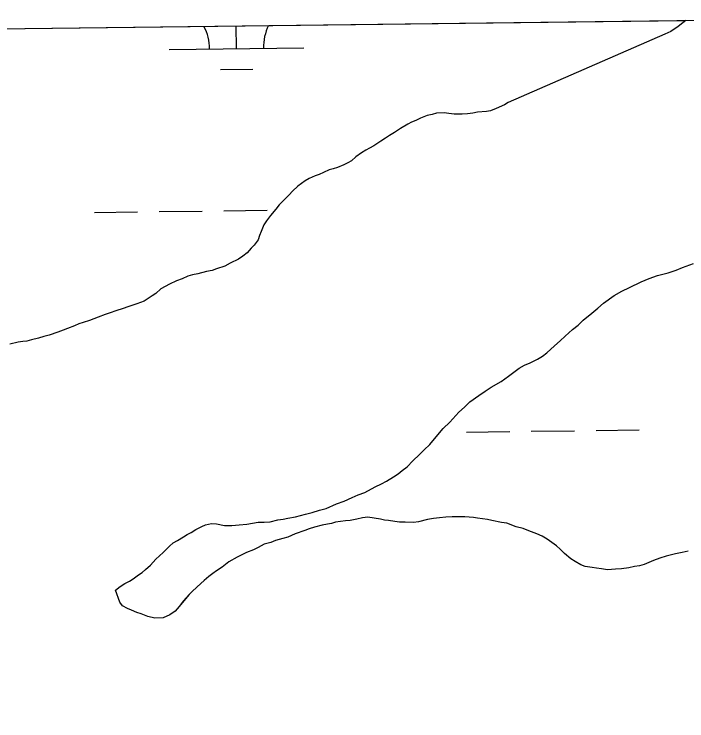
# Model space of a CAD drawing. Extents: x 3704301 to 3742427, y 506229 to 532009.
# Drawn here: x 3739139 to 3739638, y 529691 to 530215 of the extents above; entities that cross this region are included whole.
import ezdxf

# ---------------------------------------------------------------- set-up
doc = ezdxf.new("R2010")
doc.units = 0
for name, color, linetype in [('V-GRID-FRAM', 7, 'Continuous'), ('V-TOPO-SHOR', 7, 'Continuous'), ('V-WETL-SWMP', 7, 'Continuous')]:
    doc.layers.add(name, color=color, linetype=linetype)

msp = doc.modelspace()

# ---------------------------------------------------------------- linework, layer by layer
at = {"layer": 'V-GRID-FRAM'}
msp.add_lwpolyline([(3708355.73, 529827.79), (3740022.42, 530214.7), (3740252.5, 512033.28), (3708569.94, 511646.18), (3708355.73, 529827.79)], dxfattribs=at)
at = {"layer": 'V-TOPO-SHOR'}
for points in [[(3739637.35, 530210), (3739635.23, 530208.25), (3739631.71, 530205.52), (3739626.29, 530201.95), (3739621.95, 530199.76), (3739505.83, 530149.14), (3739503.13, 530147.5), (3739496.89, 530144.75), (3739492.54, 530143.09), (3739489.56, 530142.54), (3739483.03, 530141.96), (3739479.5, 530141.4), (3739475.7, 530140.83), (3739471.62, 530140.54), (3739465.64, 530140.51), (3739461.83, 530141.04), (3739458.29, 530141.56), (3739452.58, 530141.26), (3739449.33, 530140.43), (3739445.8, 530139.6), (3739440.64, 530137.67)], [(3739440.64, 530137.67), (3739437.39, 530136.02), (3739434.13, 530134.64), (3739431.42, 530133.27), (3739426, 530129.98), (3739421.39, 530126.97), (3739417.87, 530124.77), (3739414.89, 530122.85), (3739411.36, 530120.66), (3739406.21, 530117.1), (3739402.96, 530115.45), (3739400.25, 530113.81), (3739397, 530111.89), (3739392.93, 530108.88), (3739389.68, 530106.14), (3739386.97, 530104.5), (3739383.99, 530103.12), (3739379.1, 530101.2), (3739376.12, 530100.09), (3739373.13, 530099.26), (3739368.79, 530097.34), (3739365.54, 530095.96), (3739362.55, 530094.86), (3739358.21, 530092.93), (3739355.23, 530091.29), (3739349.81, 530087.18), (3739345.75, 530083.63), (3739343.32, 530080.9), (3739338.72, 530076.25), (3739336.01, 530073.52), (3739333.58, 530070.24), (3739329.53, 530065.6), (3739326.56, 530061.51), (3739324.67, 530058.51), (3739322.52, 530053.6), (3739321.45, 530050.61), (3739320.38, 530047.61), (3739317.4, 530043.52), (3739315.24, 530041.33), (3739312.27, 530037.78), (3739309.02, 530035.32), (3739305.76, 530033.13), (3739299.53, 530030.1), (3739295.73, 530027.91), (3739289.49, 530025.97), (3739286.23, 530024.87), (3739282.16, 530024.03), (3739275.64, 530022.37), (3739271.84, 530021.54), (3739268.31, 530020.7), (3739263.97, 530018.51), (3739259.9, 530017.12), (3739254.74, 530014.65), (3739251.49, 530013.01), (3739248.24, 530011.09), (3739244.45, 530007.8), (3739241.74, 530005.89), (3739235.77, 530002.05), (3739230.35, 530000.12), (3739226.82, 529998.74), (3739223.83, 529997.91), (3739220.3, 529996.54), (3739214.87, 529994.88), (3739210.8, 529993.5), (3739207, 529992.12), (3739201.85, 529990.19), (3739198.59, 529989.08), (3739195.33, 529987.71), (3739190.72, 529986.32), (3739187.46, 529985.22), (3739184.21, 529983.84), (3739179.05, 529981.92), (3739175.79, 529980.54), (3739172, 529979.16), (3739165.48, 529976.95), (3739161.41, 529975.85), (3739157.61, 529974.74), (3739152.45, 529973.35), (3739148.92, 529972.52), (3739145.93, 529972.23), (3739142.4, 529971.67), (3739136.42, 529970.28)], [(3739214.56, 529787.96), (3739218.08, 529790.7), (3739221.61, 529792.89), (3739225.13, 529794.54), (3739227.84, 529796.46), (3739231.64, 529799.2), (3739234.34, 529801.11), (3739236.78, 529803.3), (3739240.57, 529806.58), (3739244.63, 529810.95), (3739247.33, 529813.42), (3739250.04, 529815.88), (3739254.64, 529820.52), (3739257.35, 529822.98), (3739260.6, 529824.63), (3739264.94, 529827.37), (3739267.65, 529829.29), (3739270.63, 529830.66), (3739274.15, 529832.85), (3739278.76, 529835.05), (3739281.48, 529836.42), (3739285.82, 529837.26), (3739289.63, 529837.01), (3739295.34, 529835.95), (3739300.78, 529835.98), (3739306.22, 529836.28), (3739311.93, 529836.85), (3739320.35, 529838.25), (3739324.97, 529838.28), (3739329.32, 529838.57), (3739335.02, 529839.96), (3739338.83, 529840.52), (3739342.36, 529841.35), (3739348.06, 529842.2), (3739355.39, 529844.14), (3739360.55, 529845.52), (3739365.98, 529847.18), (3739370.87, 529848.57), (3739378.46, 529851.87), (3739384.16, 529853.8), (3739390.13, 529856.55), (3739394.47, 529858.47), (3739399.36, 529860.4), (3739407.22, 529864.52), (3739411.83, 529866.72), (3739415.63, 529868.64), (3739420.78, 529871.93), (3739424.3, 529874.12), (3739427.28, 529876.58), (3739430.8, 529879.32), (3739435.13, 529883.69), (3739440, 529888.34), (3739443.52, 529891.89), (3739447.57, 529895.99), (3739453.52, 529903.09), (3739457.57, 529907.73), (3739462.44, 529912.38), (3739469.21, 529919.75), (3739473.26, 529923.58), (3739477.32, 529927.41), (3739484.1, 529932.06), (3739488.7, 529935.35), (3739493.04, 529938.36), (3739500.63, 529942.48), (3739506.05, 529946.58), (3739513.91, 529952.33), (3739517.97, 529954.53), (3739522.04, 529956.45), (3739527.46, 529959.2), (3739531.26, 529961.39), (3739534.51, 529963.86), (3739540.19, 529969.05), (3739544.25, 529972.61), (3739548.04, 529976.16), (3739553.46, 529981.08), (3739557.52, 529984.36), (3739561.31, 529987.92), (3739567.81, 529993.12), (3739572.14, 529996.94), (3739576.47, 530000.5), (3739584.32, 530006.25), (3739590.02, 530009.54), (3739595.71, 530012.29), (3739604.39, 530016.41), (3739610.36, 530018.89), (3739616.33, 530021.09), (3739624.48, 530023.04), (3739630.18, 530024.97), (3739635.06, 530026.9), (3739643.21, 530029.93)], [(3739579.37, 529803.12), (3739575.01, 529803.64), (3739571.2, 529804.17), (3739567.94, 529804.7), (3739562.77, 529805.48), (3739559.5, 529806.83), (3739555.41, 529809.26), (3739552.14, 529811.14), (3739547.49, 529815.2), (3739544.21, 529818.44), (3739541.48, 529820.88), (3739538.21, 529823.31), (3739534.66, 529825.74), (3739530.84, 529827.89), (3739527.03, 529829.78), (3739521.04, 529831.92), (3739516.95, 529833.53), (3739511.78, 529834.87), (3739504.69, 529837.55), (3739500.88, 529838.07), (3739493.54, 529839.67), (3739490.54, 529840.2), (3739482.92, 529841.24), (3739479.93, 529841.77), (3739473.67, 529842.29), (3739468.78, 529842.26), (3739464.16, 529842.24), (3739459.54, 529841.94), (3739454.92, 529841.65), (3739450.3, 529841.08), (3739445.95, 529840.24), (3739439.16, 529838.58), (3739435.63, 529838.02), (3739429.38, 529838.26), (3739425.3, 529838.24), (3739421.76, 529838.76), (3739417.14, 529839.56), (3739414.14, 529839.81), (3739411.15, 529840.61), (3739406.52, 529841.41), (3739401.62, 529841.92), (3739397.82, 529841.63), (3739393.47, 529840.52), (3739388.58, 529839.68), (3739385.05, 529839.39), (3739377.72, 529838.27), (3739374.73, 529837.44), (3739371.74, 529836.88), (3739367.94, 529836.04), (3739362.24, 529834.66), (3739358.16, 529833.28), (3739354.91, 529832.17), (3739347.85, 529829.69), (3739342.43, 529827.21), (3739338.62, 529826.11), (3739333.19, 529824.72), (3739329.67, 529823.34), (3739324.78, 529821.96), (3739320.44, 529819.49), (3739316.92, 529817.84), (3739311.76, 529815.91), (3739307.42, 529813.72), (3739304.71, 529812.34), (3739298.74, 529809.05), (3739293.6, 529804.95), (3739289.53, 529802.21), (3739286.82, 529800.29), (3739283.85, 529798.1), (3739280.32, 529795.09), (3739277.89, 529792.9), (3739274.91, 529790.17), (3739271.4, 529786.89), (3739269.23, 529784.7), (3739265.18, 529780.06), (3739261.93, 529775.96), (3739258.96, 529772.42), (3739254.89, 529769.68), (3739250.01, 529767.48), (3739243.76, 529767.17), (3739238.59, 529768.51), (3739233.69, 529770.39), (3739230.42, 529771.46), (3739226.6, 529773.07), (3739223.6, 529774.42), (3739219.79, 529776.3), (3739217.87, 529779.01), (3739214.56, 529787.96)], [(3739639.11, 529816.75), (3739634.77, 529815.91), (3739629.88, 529814.8), (3739622.82, 529813.13), (3739618.2, 529811.75), (3739613.59, 529809.82), (3739606.53, 529807.07), (3739603, 529805.96), (3739599.47, 529805.4), (3739595.13, 529804.56), (3739589.7, 529803.72), (3739585.35, 529803.43), (3739579.37, 529803.12)]]:
    msp.add_lwpolyline(points, dxfattribs=at)
at = {"layer": 'V-WETL-SWMP'}
for p, q in [((3738921.31, 530201.25), (3739637.35, 530210)), ((3739635.23, 530208.25), (3739631.71, 530205.51)), ((3739637.35, 530210), (3739635.23, 530208.25)), ((3739304.36, 530189.23), (3739304.16, 530205.93)), ((3739626.29, 530201.95), (3739621.95, 530199.76)), ((3739631.71, 530205.51), (3739626.29, 530201.95)), ((3739621.95, 530199.76), (3739505.84, 530149.14)), ((3739254.37, 530188.61), (3739354.36, 530189.84)), ((3739292.55, 530173.65), (3739316.55, 530173.94)), ((3739496.89, 530144.75), (3739492.54, 530143.09)), ((3739503.13, 530147.5), (3739496.89, 530144.75)), ((3739505.84, 530149.14), (3739503.13, 530147.5)), ((3739445.8, 530139.6), (3739440.64, 530137.67)), ((3739449.33, 530140.43), (3739445.8, 530139.6)), ((3739452.59, 530141.26), (3739449.33, 530140.43)), ((3739458.29, 530141.56), (3739452.59, 530141.26)), ((3739461.83, 530141.04), (3739458.29, 530141.56)), ((3739465.64, 530140.51), (3739461.83, 530141.04)), ((3739471.62, 530140.54), (3739465.64, 530140.51)), ((3739475.7, 530140.83), (3739471.62, 530140.54)), ((3739479.5, 530141.4), (3739475.7, 530140.83)), ((3739483.03, 530141.96), (3739479.5, 530141.4)), ((3739489.56, 530142.54), (3739483.03, 530141.96)), ((3739492.54, 530143.09), (3739489.56, 530142.54)), ((3739434.13, 530134.64), (3739431.42, 530133.27)), ((3739437.39, 530136.02), (3739434.13, 530134.64)), ((3739440.64, 530137.67), (3739437.39, 530136.02)), ((3739426, 530129.98), (3739421.39, 530126.97)), ((3739431.42, 530133.27), (3739426, 530129.98)), ((3739417.87, 530124.77), (3739414.89, 530122.85)), ((3739421.39, 530126.97), (3739417.87, 530124.77)), ((3739411.36, 530120.66), (3739406.21, 530117.1)), ((3739414.89, 530122.85), (3739411.36, 530120.66)), ((3739400.25, 530113.81), (3739397, 530111.89)), ((3739402.96, 530115.45), (3739400.25, 530113.81)), ((3739406.21, 530117.1), (3739402.96, 530115.45)), ((3739392.93, 530108.88), (3739389.68, 530106.14)), ((3739397, 530111.89), (3739392.93, 530108.88)), ((3739383.99, 530103.12), (3739379.1, 530101.2)), ((3739386.97, 530104.5), (3739383.99, 530103.12)), ((3739389.68, 530106.14), (3739386.97, 530104.5)), ((3739368.79, 530097.34), (3739365.54, 530095.96)), ((3739373.13, 530099.26), (3739368.79, 530097.34)), ((3739376.12, 530100.09), (3739373.13, 530099.26)), ((3739379.1, 530101.2), (3739376.12, 530100.09)), ((3739358.21, 530092.93), (3739355.23, 530091.29)), ((3739362.55, 530094.86), (3739358.21, 530092.93)), ((3739365.54, 530095.96), (3739362.55, 530094.86)), ((3739349.81, 530087.18), (3739345.75, 530083.63)), ((3739355.23, 530091.29), (3739349.81, 530087.18)), ((3739345.75, 530083.63), (3739343.32, 530080.9)), ((3739338.72, 530076.25), (3739336.01, 530073.52)), ((3739343.32, 530080.9), (3739338.72, 530076.25)), ((3739336.01, 530073.52), (3739333.58, 530070.24)), ((3739198.99, 530067.86), (3739230.99, 530068.25)), ((3739246.99, 530068.44), (3739278.99, 530068.84)), ((3739294.99, 530069.03), (3739326.98, 530069.42)), ((3739329.53, 530065.6), (3739326.56, 530061.51)), ((3739333.58, 530070.24), (3739329.53, 530065.6)), ((3739326.56, 530061.51), (3739324.67, 530058.51)), ((3739324.67, 530058.51), (3739322.52, 530053.6)), ((3739321.45, 530050.61), (3739320.37, 530047.61)), ((3739322.52, 530053.6), (3739321.45, 530050.61)), ((3739320.37, 530047.61), (3739317.4, 530043.52)), ((3739315.24, 530041.33), (3739312.27, 530037.78)), ((3739317.4, 530043.52), (3739315.24, 530041.33)), ((3739309.02, 530035.32), (3739305.77, 530033.13)), ((3739312.27, 530037.78), (3739309.02, 530035.32)), ((3739299.53, 530030.1), (3739295.73, 530027.91)), ((3739305.77, 530033.13), (3739299.53, 530030.1)), ((3739635.06, 530026.9), (3739643.21, 530029.93)), ((3739282.16, 530024.03), (3739275.64, 530022.37)), ((3739286.23, 530024.87), (3739282.16, 530024.03)), ((3739289.49, 530025.97), (3739286.23, 530024.87)), ((3739295.73, 530027.91), (3739289.49, 530025.97)), ((3739624.48, 530023.04), (3739630.18, 530024.97)), ((3739630.18, 530024.97), (3739635.06, 530026.9)), ((3739263.97, 530018.51), (3739259.9, 530017.12)), ((3739268.31, 530020.7), (3739263.97, 530018.51)), ((3739271.84, 530021.54), (3739268.31, 530020.7)), ((3739275.64, 530022.37), (3739271.84, 530021.54)), ((3739604.39, 530016.41), (3739610.36, 530018.89)), ((3739610.36, 530018.89), (3739616.33, 530021.09)), ((3739616.33, 530021.09), (3739624.48, 530023.04)), ((3739254.74, 530014.65), (3739251.49, 530013)), ((3739259.9, 530017.12), (3739254.74, 530014.65)), ((3739595.71, 530012.29), (3739604.39, 530016.41)), ((3739248.23, 530011.08), (3739244.45, 530007.8)), ((3739251.49, 530013), (3739248.23, 530011.08)), ((3739584.32, 530006.25), (3739590.02, 530009.54)), ((3739590.02, 530009.54), (3739595.71, 530012.29)), ((3739241.74, 530005.89), (3739235.77, 530002.05)), ((3739244.45, 530007.8), (3739241.74, 530005.89)), ((3739576.47, 530000.5), (3739584.32, 530006.25)), ((3739223.83, 529997.91), (3739220.3, 529996.53)), ((3739226.82, 529998.74), (3739223.83, 529997.91)), ((3739230.35, 530000.12), (3739226.82, 529998.74)), ((3739235.77, 530002.05), (3739230.35, 530000.12)), ((3739572.14, 529996.95), (3739576.47, 530000.5)), ((3739210.8, 529993.49), (3739207, 529992.12)), ((3739214.87, 529994.88), (3739210.8, 529993.49)), ((3739220.3, 529996.53), (3739214.87, 529994.88)), ((3739561.31, 529987.92), (3739567.81, 529993.12)), ((3739567.81, 529993.12), (3739572.14, 529996.95)), ((3739195.33, 529987.71), (3739190.72, 529986.32)), ((3739198.59, 529989.08), (3739195.33, 529987.71)), ((3739201.85, 529990.19), (3739198.59, 529989.08)), ((3739207, 529992.12), (3739201.85, 529990.19)), ((3739557.52, 529984.36), (3739561.31, 529987.92)), ((3739179.05, 529981.92), (3739175.79, 529980.54)), ((3739184.21, 529983.84), (3739179.05, 529981.92)), ((3739187.46, 529985.22), (3739184.21, 529983.84)), ((3739190.72, 529986.32), (3739187.46, 529985.22)), ((3739553.46, 529981.08), (3739557.52, 529984.36)), ((3739165.48, 529976.95), (3739161.41, 529975.84)), ((3739172, 529979.16), (3739165.48, 529976.95)), ((3739175.79, 529980.54), (3739172, 529979.16)), ((3739548.04, 529976.16), (3739553.46, 529981.08)), ((3739142.4, 529971.67), (3739136.42, 529970.28)), ((3739145.93, 529972.23), (3739142.4, 529971.67)), ((3739148.92, 529972.52), (3739145.93, 529972.23)), ((3739152.45, 529973.35), (3739148.92, 529972.52)), ((3739157.61, 529974.74), (3739152.45, 529973.35)), ((3739161.41, 529975.84), (3739157.61, 529974.74)), ((3739540.19, 529969.05), (3739544.25, 529972.61)), ((3739544.25, 529972.61), (3739548.04, 529976.16)), ((3739534.51, 529963.86), (3739540.19, 529969.05)), ((3739527.46, 529959.2), (3739531.26, 529961.39)), ((3739531.26, 529961.39), (3739534.51, 529963.86)), ((3739517.97, 529954.53), (3739522.04, 529956.45)), ((3739522.04, 529956.45), (3739527.46, 529959.2)), ((3739506.05, 529946.58), (3739513.9, 529952.33)), ((3739513.9, 529952.33), (3739517.97, 529954.53)), ((3739500.63, 529942.48), (3739506.05, 529946.58)), ((3739493.04, 529938.36), (3739500.63, 529942.48)), ((3739484.1, 529932.06), (3739488.7, 529935.35)), ((3739488.7, 529935.35), (3739493.04, 529938.36)), ((3739477.32, 529927.41), (3739484.1, 529932.06)), ((3739473.27, 529923.58), (3739477.32, 529927.41)), ((3739462.45, 529912.38), (3739469.21, 529919.75)), ((3739469.21, 529919.75), (3739473.27, 529923.58)), ((3739457.58, 529907.73), (3739462.45, 529912.38)), ((3739453.52, 529903.09), (3739457.58, 529907.73)), ((3739474.91, 529905.04), (3739506.91, 529905.43)), ((3739522.91, 529905.63), (3739554.91, 529906.02)), ((3739570.9, 529906.22), (3739602.9, 529906.61)), ((3739447.57, 529895.99), (3739453.52, 529903.09)), ((3739443.52, 529891.89), (3739447.57, 529895.99)), ((3739435.13, 529883.69), (3739440, 529888.34)), ((3739440, 529888.34), (3739443.52, 529891.89)), ((3739430.8, 529879.32), (3739435.13, 529883.69)), ((3739427.28, 529876.58), (3739430.8, 529879.32)), ((3739415.63, 529868.64), (3739420.78, 529871.93)), ((3739420.78, 529871.93), (3739424.3, 529874.12)), ((3739424.3, 529874.12), (3739427.28, 529876.58)), ((3739407.22, 529864.52), (3739411.83, 529866.72)), ((3739411.83, 529866.72), (3739415.63, 529868.64)), ((3739399.36, 529860.4), (3739407.22, 529864.52)), ((3739384.16, 529853.8), (3739390.13, 529856.55)), ((3739390.13, 529856.55), (3739394.47, 529858.47)), ((3739394.47, 529858.47), (3739399.36, 529860.4)), ((3739370.87, 529848.57), (3739378.46, 529851.87)), ((3739378.46, 529851.87), (3739384.16, 529853.8)), ((3739360.55, 529845.52), (3739365.98, 529847.18)), ((3739365.98, 529847.18), (3739370.87, 529848.57)), ((3739335.02, 529839.96), (3739338.83, 529840.52)), ((3739338.83, 529840.52), (3739342.35, 529841.35)), ((3739342.35, 529841.35), (3739348.06, 529842.2)), ((3739348.06, 529842.2), (3739355.39, 529844.14)), ((3739355.39, 529844.14), (3739360.55, 529845.52)), ((3739393.48, 529840.52), (3739388.58, 529839.68)), ((3739397.82, 529841.63), (3739393.48, 529840.52)), ((3739401.62, 529841.92), (3739397.82, 529841.63)), ((3739406.52, 529841.4), (3739401.62, 529841.92)), ((3739411.15, 529840.61), (3739406.52, 529841.4)), ((3739414.14, 529839.81), (3739411.15, 529840.61)), ((3739450.3, 529841.08), (3739445.95, 529840.24)), ((3739454.92, 529841.65), (3739450.3, 529841.08)), ((3739459.54, 529841.94), (3739454.92, 529841.65)), ((3739464.16, 529842.24), (3739459.54, 529841.94)), ((3739468.78, 529842.26), (3739464.16, 529842.24)), ((3739473.67, 529842.29), (3739468.78, 529842.26)), ((3739479.93, 529841.77), (3739473.67, 529842.29)), ((3739482.92, 529841.24), (3739479.93, 529841.77)), ((3739490.54, 529840.2), (3739482.92, 529841.24)), ((3739278.76, 529835.05), (3739281.48, 529836.43)), ((3739281.48, 529836.43), (3739285.82, 529837.26)), ((3739285.82, 529837.26), (3739289.63, 529837.01)), ((3739289.63, 529837.01), (3739295.35, 529835.95)), ((3739295.35, 529835.95), (3739300.78, 529835.98)), ((3739300.78, 529835.98), (3739306.22, 529836.28)), ((3739306.22, 529836.28), (3739311.93, 529836.85)), ((3739311.93, 529836.85), (3739320.35, 529838.25)), ((3739320.35, 529838.25), (3739324.97, 529838.28)), ((3739324.97, 529838.28), (3739329.32, 529838.57)), ((3739329.32, 529838.57), (3739335.02, 529839.96)), ((3739367.94, 529836.04), (3739362.24, 529834.66)), ((3739371.74, 529836.88), (3739367.94, 529836.04)), ((3739374.73, 529837.44), (3739371.74, 529836.88)), ((3739377.72, 529838.27), (3739374.73, 529837.44)), ((3739385.05, 529839.39), (3739377.72, 529838.27)), ((3739388.58, 529839.68), (3739385.05, 529839.39)), ((3739417.13, 529839.56), (3739414.14, 529839.81)), ((3739421.76, 529838.76), (3739417.13, 529839.56)), ((3739425.3, 529838.24), (3739421.76, 529838.76)), ((3739429.38, 529838.26), (3739425.3, 529838.24)), ((3739435.63, 529838.02), (3739429.38, 529838.26)), ((3739439.16, 529838.58), (3739435.63, 529838.02)), ((3739445.95, 529840.24), (3739439.16, 529838.58)), ((3739493.54, 529839.67), (3739490.54, 529840.2)), ((3739500.88, 529838.07), (3739493.54, 529839.67)), ((3739504.69, 529837.55), (3739500.88, 529838.07)), ((3739511.78, 529834.86), (3739504.69, 529837.55)), ((3739267.65, 529829.29), (3739270.63, 529830.66)), ((3739270.63, 529830.66), (3739274.15, 529832.85)), ((3739274.15, 529832.85), (3739278.76, 529835.05)), ((3739354.91, 529832.17), (3739347.85, 529829.69)), ((3739358.17, 529833.28), (3739354.91, 529832.17)), ((3739362.24, 529834.66), (3739358.17, 529833.28)), ((3739516.95, 529833.53), (3739511.78, 529834.86)), ((3739521.04, 529831.92), (3739516.95, 529833.53)), ((3739527.03, 529829.78), (3739521.04, 529831.92)), ((3739260.6, 529824.63), (3739264.94, 529827.37)), ((3739264.94, 529827.37), (3739267.65, 529829.29)), ((3739333.19, 529824.72), (3739329.67, 529823.34)), ((3739338.62, 529826.11), (3739333.19, 529824.72)), ((3739342.43, 529827.21), (3739338.62, 529826.11)), ((3739347.85, 529829.69), (3739342.43, 529827.21)), ((3739530.84, 529827.89), (3739527.03, 529829.78)), ((3739534.66, 529825.74), (3739530.84, 529827.89)), ((3739538.21, 529823.31), (3739534.66, 529825.74)), ((3739250.04, 529815.87), (3739254.64, 529820.52)), ((3739254.64, 529820.52), (3739257.35, 529822.98)), ((3739257.35, 529822.98), (3739260.6, 529824.63)), ((3739320.44, 529819.49), (3739316.92, 529817.84)), ((3739324.78, 529821.96), (3739320.44, 529819.49)), ((3739329.67, 529823.34), (3739324.78, 529821.96)), ((3739541.48, 529820.88), (3739538.21, 529823.31)), ((3739544.21, 529818.44), (3739541.48, 529820.88)), ((3739247.33, 529813.41), (3739250.04, 529815.87)), ((3739311.76, 529815.91), (3739307.42, 529813.72)), ((3739316.92, 529817.84), (3739311.76, 529815.91)), ((3739547.49, 529815.2), (3739544.21, 529818.44)), ((3739552.14, 529811.14), (3739547.49, 529815.2)), ((3739629.88, 529814.8), (3739622.82, 529813.13)), ((3739634.77, 529815.91), (3739629.88, 529814.8)), ((3739639.11, 529816.75), (3739634.77, 529815.91)), ((3739240.57, 529806.58), (3739244.63, 529810.95)), ((3739244.63, 529810.95), (3739247.33, 529813.41)), ((3739298.74, 529809.05), (3739293.6, 529804.95)), ((3739304.71, 529812.34), (3739298.74, 529809.05)), ((3739307.42, 529813.72), (3739304.71, 529812.34)), ((3739555.41, 529809.26), (3739552.14, 529811.14)), ((3739559.5, 529806.83), (3739555.41, 529809.26)), ((3739613.59, 529809.82), (3739606.53, 529807.07)), ((3739618.2, 529811.75), (3739613.59, 529809.82)), ((3739622.82, 529813.13), (3739618.2, 529811.75)), ((3739236.78, 529803.3), (3739240.57, 529806.58)), ((3739293.6, 529804.95), (3739289.53, 529802.21)), ((3739562.77, 529805.49), (3739559.5, 529806.83)), ((3739567.94, 529804.7), (3739562.77, 529805.49)), ((3739571.2, 529804.17), (3739567.94, 529804.7)), ((3739575.01, 529803.64), (3739571.2, 529804.17)), ((3739595.13, 529804.56), (3739589.69, 529803.72)), ((3739599.47, 529805.4), (3739595.13, 529804.56)), ((3739603, 529805.96), (3739599.47, 529805.4)), ((3739606.53, 529807.07), (3739603, 529805.96)), ((3739227.84, 529796.46), (3739231.64, 529799.2)), ((3739231.64, 529799.2), (3739234.35, 529801.11)), ((3739234.35, 529801.11), (3739236.78, 529803.3)), ((3739286.82, 529800.29), (3739283.84, 529798.1)), ((3739289.53, 529802.21), (3739286.82, 529800.29)), ((3739579.37, 529803.12), (3739575.01, 529803.64)), ((3739585.35, 529803.42), (3739579.37, 529803.12)), ((3739589.69, 529803.72), (3739585.35, 529803.42)), ((3739221.61, 529792.89), (3739225.13, 529794.54)), ((3739225.13, 529794.54), (3739227.84, 529796.46)), ((3739280.33, 529795.09), (3739277.89, 529792.9)), ((3739283.84, 529798.1), (3739280.33, 529795.09)), ((3739214.56, 529787.96), (3739218.08, 529790.7)), ((3739218.08, 529790.7), (3739221.61, 529792.89)), ((3739274.91, 529790.17), (3739271.39, 529786.89)), ((3739277.89, 529792.9), (3739274.91, 529790.17)), ((3739217.87, 529779.01), (3739214.56, 529787.96)), ((3739269.23, 529784.7), (3739265.17, 529780.06)), ((3739271.39, 529786.89), (3739269.23, 529784.7)), ((3739219.79, 529776.3), (3739217.87, 529779.01)), ((3739265.17, 529780.06), (3739261.93, 529775.97)), ((3739223.6, 529774.41), (3739219.79, 529776.3)), ((3739226.6, 529773.07), (3739223.6, 529774.41)), ((3739230.42, 529771.46), (3739226.6, 529773.07)), ((3739258.96, 529772.42), (3739254.9, 529769.68)), ((3739261.93, 529775.97), (3739258.96, 529772.42)), ((3739233.68, 529770.39), (3739230.42, 529771.46)), ((3739238.59, 529768.51), (3739233.68, 529770.39)), ((3739243.76, 529767.17), (3739238.59, 529768.51)), ((3739250.01, 529767.48), (3739243.76, 529767.17)), ((3739254.9, 529769.68), (3739250.01, 529767.48))]:
    msp.add_line(p, q, dxfattribs=at)
for centre, start, end in [((3739249.12, 530189.03), 359.9282, 28.118), ((3739359.6, 530190.38), 153.282, 181.4719)]:
    msp.add_arc(centre, 35.25, start, end, dxfattribs=at)

doc.saveas('drawing.dxf')
